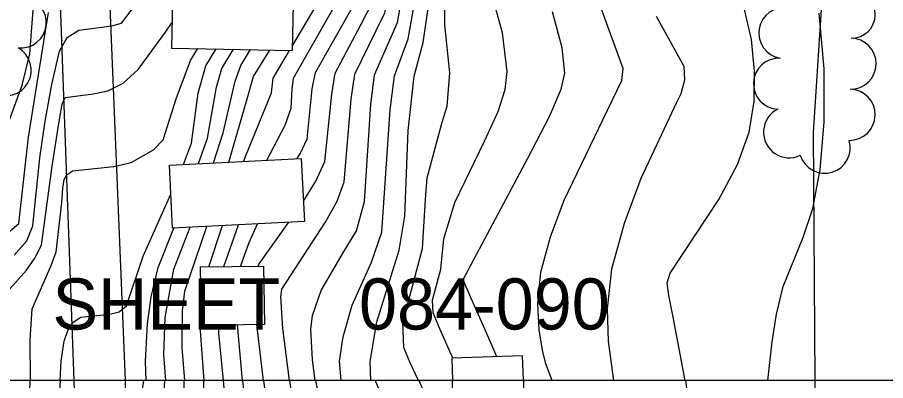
# Model space of a CAD drawing. Extents: x 79600 to 91800, y 75600 to 84400.
# Drawn here: x 87386.3 to 87726.1, y 80000 to 80142.1 of the extents above; entities that cross this region are included whole.
import ezdxf

# ---------------------------------------------------------------- set-up
doc = ezdxf.new("R2010")
doc.units = 0
for name, color, linetype in [('080-090$0$BLDG', 7, 'Continuous'), ('080-090$0$GRID', 7, 'Continuous'), ('080-090$0$INDEX', 7, 'Continuous'), ('080-090$0$INTER', 7, 'Continuous'), ('080-090$0$RECREATION', 7, 'Continuous'), ('080-090$0$ROAD', 7, 'Continuous'), ('080-090$0$TI_SHEET', 7, 'Continuous'), ('084-090$0$BLDG', 7, 'Continuous'), ('084-090$0$GRID', 7, 'Continuous'), ('084-090$0$INDEX', 7, 'Continuous'), ('084-090$0$INTER', 7, 'Continuous'), ('084-090$0$RECREATION', 7, 'Continuous'), ('084-090$0$ROAD', 7, 'Continuous'), ('084-090$0$TREES', 7, 'Continuous')]:
    doc.layers.add(name, color=color, linetype=linetype)

msp = doc.modelspace()

# ---------------------------------------------------------------- linework, layer by layer
at = {"layer": '080-090$0$BLDG'}
msp.add_lwpolyline([(87584.35, 80000), (87584.65, 79983.37), (87556.55, 79982.54), (87556.57, 80000)], dxfattribs=at)
at = {"layer": '080-090$0$GRID'}
msp.add_line((90000, 80000), (85000, 80000), dxfattribs=at)
at = {"layer": '080-090$0$INDEX'}
for points in [[(87458.54, 79918.59), (87454.17, 79933.42), (87451.49, 79949.93), (87451.57, 80000)], [(87502.3, 79930.56), (87492.92, 80000)]]:
    msp.add_lwpolyline(points, dxfattribs=at)
at = {"layer": '080-090$0$INTER'}
msp.add_line((87494.4, 79917.36), (87482.69, 80000), dxfattribs=at)
for points in [[(87502.3, 79515.35), (87492.05, 79573.73), (87479.26, 79628.01), (87472.49, 79663.67), (87470.84, 79671.88), (87469.17, 79679.26), (87465.07, 79691.23), (87444.72, 79717.59), (87434.37, 79740.63), (87432.38, 79746.2), (87430.07, 79750.31), (87426.52, 79753.09), (87421.15, 79754.9), (87414.85, 79756.93), (87408.86, 79760.52), (87404.12, 79766.66), (87400.54, 79774.78), (87395.31, 79793.22), (87391.79, 79812.11), (87386.77, 79888.3), (87385.03, 79903.75), (87385.09, 79917.41), (87389.57, 79943.44), (87391.27, 80000)], [(87508.28, 79516.39), (87498.27, 79574.1), (87486.63, 79626.03), (87479.91, 79664.28), (87475.99, 79682.99), (87470.72, 79700.67), (87451.84, 79742.22), (87445.22, 79758.84), (87439.78, 79776.24), (87437.49, 79784.45), (87435.67, 79791.13), (87434.3, 79795.61), (87432.6, 79798.3), (87418.73, 79802.95), (87412.99, 79806.58), (87408.46, 79812.73), (87405.19, 79820.8), (87402.98, 79829.82), (87400.85, 79848.08), (87398.11, 79893.39), (87397.26, 79912.52), (87403.18, 80000)], [(87428.79, 79953.48), (87435.77, 80000)], [(87446.58, 79918.46), (87442.84, 79934.52), (87441.11, 79951.8), (87444.03, 80000)], [(87468.93, 79918.7), (87465.33, 79931.63), (87461.74, 79947.24), (87459.88, 79965.06), (87459.25, 80000)], [(87477.77, 79917.18), (87474.16, 79937.53), (87470.78, 79956.13), (87466.93, 80000)], [(87486.1, 79917.27), (87479.6, 79954.82), (87474.45, 80000)], [(87512.62, 79952.75), (87503.06, 80000)], [(87526.37, 80000), (87536, 79976.89), (87539.43, 79968.4), (87542.52, 79959.5), (87544.71, 79950.29), (87544.82, 79918.82)], [(87543.38, 80000), (87551.34, 79981.85), (87557.39, 79967.79), (87559.89, 79961.13), (87561.7, 79954.58), (87562.63, 79947.61), (87560.2, 79918.98)], [(87647.82, 80000.23), (87652.05, 79965.49)]]:
    msp.add_lwpolyline(points, dxfattribs=at)
at = {"layer": '080-090$0$RECREATION'}
msp.add_lwpolyline([(87698.44, 80000), (87702.61, 79702.58), (87549.58, 79705.53)], dxfattribs=at)
at = {"layer": '080-090$0$ROAD'}
for p, q in [((87408.42, 80000), (87410.34, 79903.15)), ((87429.74, 79954.08), (87428.56, 80000))]:
    msp.add_line(p, q, dxfattribs=at)
at = {"layer": '084-090$0$BLDG'}
for points in [[(87446.58, 80130.14), (87493.98, 80129.19), (87494.47, 80153.39), (87447.06, 80154.34)], [(87445.77, 80084.33), (87497.37, 80086.98), (87498.64, 80062.31), (87447.04, 80059.66)], [(87458, 80044.48), (87482.63, 80044.84), (87482.97, 80021.96), (87458.34, 80021.6)]]:
    msp.add_lwpolyline(points, close=True, dxfattribs=at)
msp.add_lwpolyline([(87584.35, 80000), (87584.03, 80009.67), (87556.28, 80008.75), (87556.57, 80000)], dxfattribs=at)
at = {"layer": '084-090$0$GRID'}
msp.add_line((90000, 80000), (85000, 80000), dxfattribs=at)
at = {"layer": '084-090$0$INDEX'}
for points in [[(87492.75, 80000), (87490.15, 80020.35), (87489.36, 80032.75), (87489.8, 80035.83), (87507.06, 80062.25), (87511.49, 80070.23), (87514.21, 80077.74), (87516.93, 80110.07), (87518.37, 80119.96), (87526.73, 80137.03), (87530.12, 80143.98), (87535.64, 80172.11), (87542.76, 80193.91), (87551.52, 80206.66), (87567.14, 80246.87), (87580.7, 80277.65), (87592.37, 80296.75), (87602.15, 80324.18), (87604.58, 80329.54), (87612.34, 80340.03), (87649.17, 80382.47), (87661.88, 80397.3)], [(87556.76, 80008.76), (87551.61, 80020.29), (87548.96, 80026.51), (87548.71, 80031.46), (87552.05, 80043.64), (87553.24, 80055.48), (87557.51, 80069.68), (87569.15, 80093.76), (87574.42, 80105.27), (87577.23, 80113.97), (87577.94, 80120.92), (87576.11, 80136.04), (87567.32, 80168.34)], [(87679.97, 80000), (87681.67, 80015.21), (87683.38, 80025.99), (87686.02, 80036.83), (87693.75, 80055.73), (87697.59, 80067.3), (87700.52, 80082.59), (87702.13, 80101.14), (87702.09, 80121.97), (87700.17, 80143.83)], [(87380.49, 80000), (87380.29, 80022.78), (87380.52, 80029.71), (87381.29, 80033.72), (87389.78, 80043.28), (87393.03, 80047.86), (87395.72, 80053.06), (87399.92, 80083.91), (87402.5, 80100.56), (87403.82, 80108.24), (87404.9, 80110.83), (87415.89, 80112.24), (87421.65, 80113.46), (87427.7, 80116.44), (87433.49, 80121.73), (87444.26, 80136.35), (87446.77, 80140.03)], [(87469, 80085.52), (87476.25, 80110.2), (87478.66, 80119.01), (87485.08, 80129.37)], [(87451.85, 80000), (87450.78, 80013.02), (87450.92, 80027.25), (87451.86, 80035.02), (87460.47, 80060.35)]]:
    msp.add_lwpolyline(points, dxfattribs=at)
at = {"layer": '084-090$0$INTER'}
for p, q in [((87461.25, 80044.53), (87466.61, 80060.67)), ((87467.08, 80044.61), (87472.88, 80060.99)), ((87474.42, 80000), (87472.42, 80021.8)), ((87482.62, 80000), (87479.99, 80021.92))]:
    msp.add_line(p, q, dxfattribs=at)
for points in [[(87494.03, 80131.22), (87503.35, 80146.98), (87510.15, 80159.48), (87516.52, 80181.19), (87522.05, 80196.7), (87531.08, 80214.81), (87539.91, 80246.38), (87546.62, 80264.16), (87557.74, 80284.03), (87561.62, 80290.34), (87565.31, 80311.11), (87567.59, 80318.61), (87573.5, 80332.27), (87579.6, 80344.79), (87589.75, 80361.18), (87636.91, 80420.84)], [(87483.94, 80086.29), (87491.03, 80099.91), (87493.44, 80106.59), (87493.88, 80114.05), (87494.29, 80118.31), (87509.2, 80144.49), (87515.14, 80155.61), (87520.27, 80175.16), (87525.66, 80191.54), (87530.07, 80202.84), (87536.19, 80212.77), (87545.43, 80243.26), (87553.2, 80263.21), (87566.58, 80287.39), (87570.29, 80294.21), (87572.2, 80306.59), (87575.53, 80318.04), (87580.93, 80330.89), (87589.52, 80347.37), (87603.69, 80367.09), (87641.99, 80413.66)], [(87524.65, 80000), (87524.32, 80007.44), (87526.92, 80023.07), (87535.76, 80051.11), (87537.92, 80064.38), (87539.25, 80097.91), (87541.57, 80119.1), (87545.09, 80132.36), (87549.99, 80165.29), (87554.53, 80180.81), (87557.16, 80188.85), (87566.85, 80200.56), (87569.91, 80204.39), (87582.43, 80234.28), (87598.53, 80266.44), (87605.72, 80287.03), (87608.23, 80292.1), (87649.18, 80339.26), (87668.15, 80364.96), (87677.55, 80376.02), (87697, 80393.76), (87708.13, 80408.27)], [(87498.23, 80070.25), (87503.06, 80078), (87506.57, 80085.74), (87509.29, 80112.12), (87510.64, 80120.29), (87520.88, 80139.52), (87525.13, 80147.86), (87529.93, 80170.35), (87536.61, 80191.93), (87539.51, 80198.97), (87546.41, 80208.7), (87556.45, 80237.03), (87566.35, 80261.29), (87573.76, 80277.36), (87582.77, 80292.06), (87586.25, 80298.51), (87588.15, 80307.11), (87593.03, 80321.44), (87598.34, 80333.36), (87605.69, 80344.36), (87647.52, 80393.72), (87656.77, 80404.54)], [(87495.77, 80086.9), (87497.05, 80088.96), (87499.64, 80094.67), (87501.65, 80114.18), (87502.91, 80120.61), (87517.93, 80147.07), (87521.81, 80156.62), (87525.1, 80172.75), (87529.29, 80186.14), (87533.17, 80197.29), (87541.3, 80210.73), (87550.94, 80240.14), (87559.77, 80262.25), (87575.72, 80291.49), (87578.72, 80297.77), (87579.75, 80305.35), (87584.99, 80321.66), (87589.95, 80332.92), (87594.88, 80342.02), (87606.57, 80358.07), (87641.95, 80400.21)], [(87513.01, 80000), (87512.39, 80007.66), (87513.82, 80017.18), (87517.36, 80029.47), (87524.94, 80046.34), (87528.99, 80058.05), (87532.21, 80105.96), (87533.84, 80119.3), (87539.29, 80133.71), (87544.42, 80163.13), (87546.85, 80173.38), (87552.36, 80190.54), (87561.74, 80202.59), (87564.64, 80206.58), (87575.34, 80233.84), (87590.75, 80267.92), (87594.96, 80276.72), (87599.9, 80294.45), (87601.15, 80298.74), (87643.7, 80350.04), (87656.59, 80365.55), (87672.09, 80382.82), (87683.85, 80393.23), (87693.7, 80397.48)], [(87595.59, 80000), (87593.15, 80006.52), (87591.83, 80011.95), (87590.5, 80019.9), (87589.97, 80030.19), (87591.23, 80042.47), (87594.91, 80056.27), (87600.32, 80070.56), (87617.29, 80105.87), (87622.85, 80117.5), (87623.38, 80122.08), (87603.45, 80176.87)], [(87502.88, 80000), (87501.82, 80008.19), (87501.19, 80020.14), (87501.8, 80025.54), (87505.21, 80035.33), (87513.88, 80050.27), (87518.96, 80058.59), (87522.12, 80070.1), (87524.57, 80108.01), (87526.11, 80119.63), (87532.57, 80134.54), (87535.11, 80140.11), (87539.59, 80165.53)], [(87380.1, 80093.46), (87388.19, 80115.63), (87391.17, 80127.85), (87393.21, 80155.35)], [(87543.23, 80000), (87540, 80006.93), (87537.54, 80012.94), (87537.15, 80022.71), (87542.58, 80043.37), (87544.8, 80051.71), (87546.06, 80070.87), (87546.71, 80079.29), (87552.54, 80101.14), (87554.49, 80107.42), (87555.49, 80120.39), (87553.57, 80139.24), (87553.42, 80151.6)], [(87385.02, 80049.11), (87389.95, 80054.69), (87392.34, 80060.59), (87395, 80087.15), (87397.15, 80101.5), (87399.71, 80115.92), (87402.73, 80128.98), (87405.78, 80134.21), (87410.27, 80137.18), (87423.28, 80138.83), (87427.03, 80139.88), (87434.16, 80149.37)], [(87383.32, 80058.54), (87386.88, 80061.51), (87390.63, 80095.21), (87398.47, 80144.05)], [(87574, 80009.33), (87571.58, 80014.79), (87567.28, 80024.51), (87563.62, 80032.84), (87561.56, 80037.61), (87560.8, 80039.53), (87586.11, 80086.99), (87594.5, 80103.39), (87599.1, 80114.03), (87600.59, 80120.31), (87599.54, 80130.26), (87595.78, 80144.3)], [(87647.64, 80000), (87642.92, 80024.89), (87641.33, 80033.28), (87640.65, 80038.27), (87641.76, 80042.04), (87660.85, 80070.86), (87668.18, 80084.58), (87672.73, 80097.28), (87674.71, 80109.2), (87674.84, 80121.11), (87673.65, 80133.42), (87670.86, 80145.23)], [(87619.78, 80000), (87617.61, 80015.45), (87617.21, 80028.03), (87619.01, 80043.76), (87623.87, 80061.64), (87630.44, 80079.26), (87644.37, 80108.91), (87646.13, 80112.29), (87647.55, 80117.65), (87647.32, 80122.92), (87636.48, 80142.42)], [(87391.36, 80000), (87391.23, 80015.97), (87392.08, 80028.15), (87399.45, 80045.05), (87401.48, 80050.4), (87403.69, 80069.62), (87404.02, 80075.34), (87404.59, 80078.69), (87405.62, 80080.55), (87407.84, 80082.07), (87424.06, 80083.76), (87430.78, 80085.35), (87439.58, 80090.36), (87443.35, 80094.26), (87448.43, 80110.28), (87454.04, 80125.23), (87456.88, 80129.94)], [(87451.28, 80084.61), (87454.43, 80092.89), (87456.98, 80112.49), (87460.05, 80123.19), (87464.03, 80129.79)], [(87457.18, 80084.91), (87460.64, 80094.93), (87464.25, 80114.86), (87466.35, 80122.18), (87470.92, 80129.65)], [(87463.01, 80085.21), (87466.84, 80096.96), (87471.52, 80117.23), (87473.69, 80123.37), (87477.56, 80129.52)], [(87474.97, 80085.83), (87475.58, 80087.66), (87485.78, 80112.55), (87486.37, 80118.29), (87492.84, 80129.22)], [(87403.06, 80000), (87403.39, 80007.76), (87404.6, 80015.38), (87405.99, 80019.57), (87408.11, 80022.93), (87411.06, 80024.83), (87422.51, 80026.04), (87426.13, 80026.96), (87428.98, 80029.26), (87435.47, 80048.67), (87446.35, 80072.98)], [(87480.58, 80044.81), (87480.96, 80045.67), (87492.53, 80062)], [(87436.63, 80000), (87436.37, 80007.66), (87437.2, 80022.23), (87438.66, 80032.81), (87441.32, 80044.32), (87447.48, 80059.68)], [(87444.33, 80000), (87443.59, 80010.23), (87444.06, 80024.72), (87447.49, 80043.63), (87453.88, 80060.01)], [(87473.56, 80044.71), (87476.96, 80054.05), (87480.29, 80061.37)], [(87459.37, 80000), (87457.66, 80022.99), (87457.77, 80029.77), (87458.16, 80033.41)], [(87466.9, 80000), (87465.17, 80018.6), (87465.05, 80021.7)]]:
    msp.add_lwpolyline(points, dxfattribs=at)
at = {"layer": '084-090$0$RECREATION'}
msp.add_lwpolyline([(89000, 80751.14), (88906.64, 80734.31), (88605.11, 80678.87), (88422.78, 80646.67), (88224.5, 80576.19), (87855.04, 80447.95), (87843.73, 80447.51), (87824.07, 80456.01), (87802.16, 80444.87), (87795.17, 80437.56), (87791.18, 80428.45), (87789.94, 80412.33), (87785.98, 80397.76), (87778.24, 80384.21), (87765.01, 80375.84), (87750.49, 80367.07), (87738.32, 80357.66), (87726.17, 80340.85), (87716.87, 80296.5), (87702.57, 80171.42), (87697.81, 80097.06), (87698.44, 80000)], dxfattribs=at)
at = {"layer": '084-090$0$ROAD'}
for points in [[(87398.09, 80263.6), (87402.7, 80154.58), (87408.42, 80000)], [(87428.56, 80000), (87420.88, 80187.79), (87418.82, 80214.3), (87420.46, 80226), (87421.04, 80243.68), (87420.57, 80262.65)]]:
    msp.add_lwpolyline(points, dxfattribs=at)
at = {"layer": '084-090$0$TREES'}
for centre, radius, start, end in [((87712.78, 80143.34), 9.33, 268.931, 88.931), ((87387.55, 80140.12), 10, 264.3049, 84.3049), ((87686.49, 80136.02), 10, 80.3005, 260.3005), ((87712.42, 80124.02), 10, 268.931, 88.931), ((87381.67, 80121.44), 10, 240.7405, 60.7405), ((87684.39, 80116.18), 10, 87.6105, 267.6105), ((87712.05, 80104.02), 10, 268.931, 88.931), ((87688.35, 80097.19), 10, 115.9556, 295.9556), ((87702.29, 80091.11), 10, 196.9177, 16.9177)]:
    msp.add_arc(centre, radius, start, end, dxfattribs=at)

# ---------------------------------------------------------------- texts
at = {"layer": '080-090$0$TI_SHEET'}
for s, p in [('SHEET', (87400, 80020)), ('084-090', (87520, 80020))]:
    msp.add_text(s, height=20, dxfattribs=at).set_placement(p)

doc.saveas('drawing.dxf')
